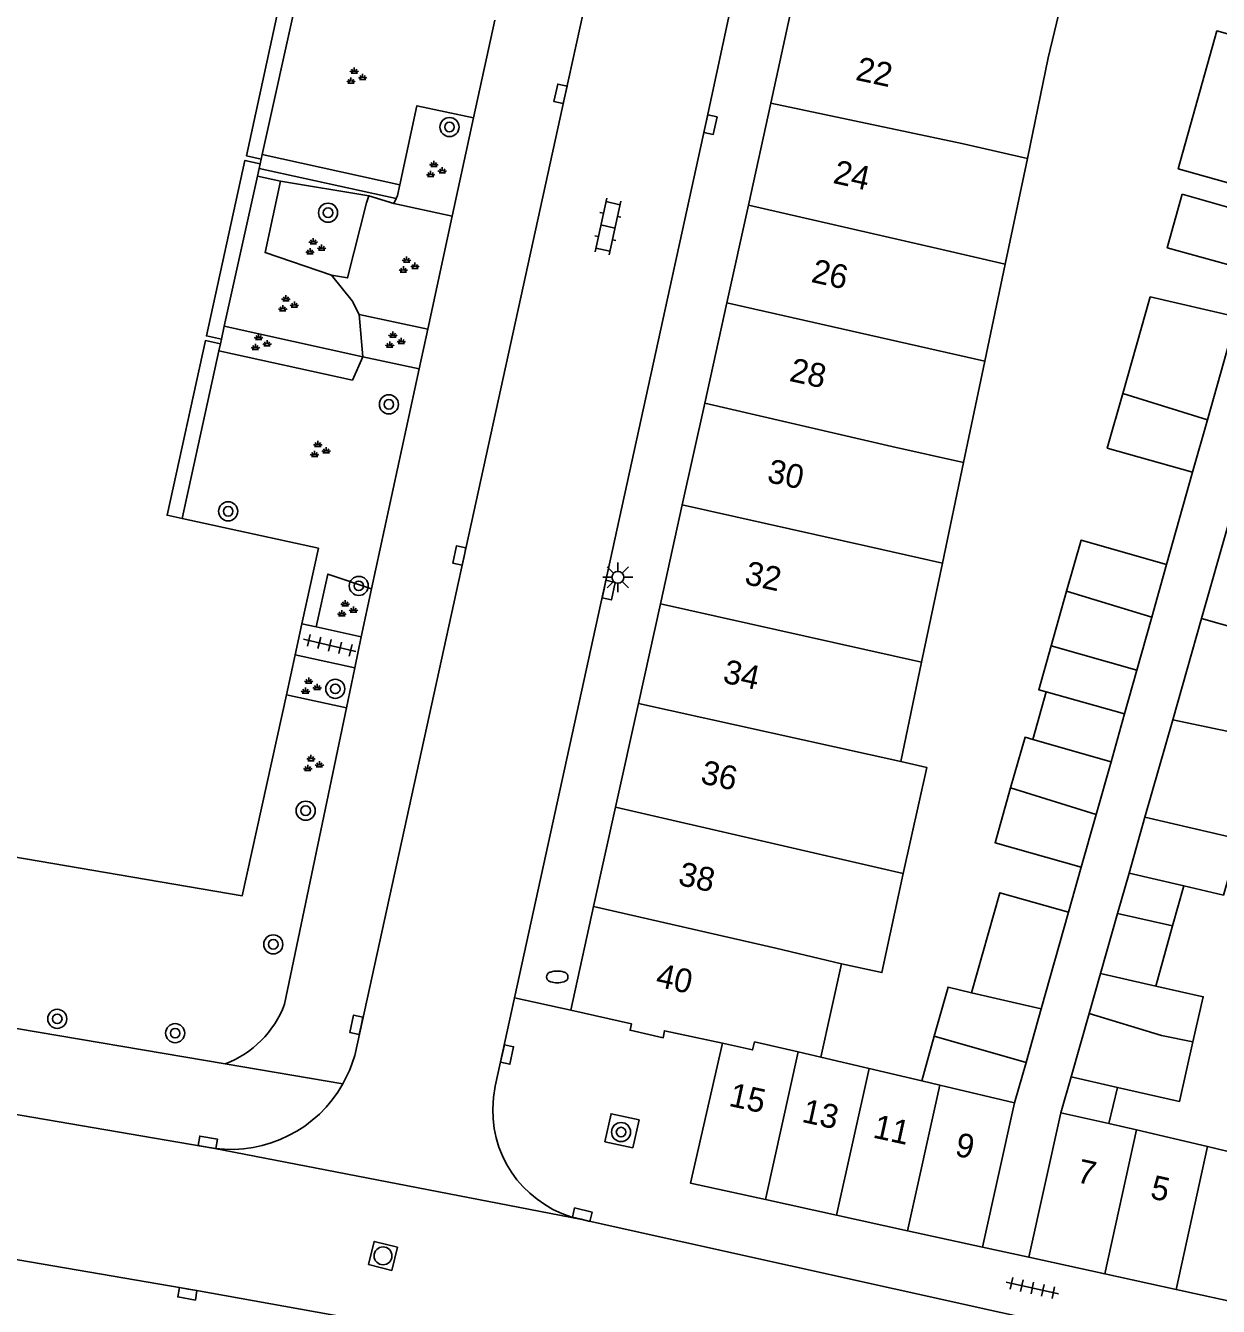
# Model space of a CAD drawing. Extents: x 131000 to 133014, y 396499 to 399001.
# Drawn here: x 131639.2 to 131689.2, y 397829.6 to 397883.3 of the extents above; entities that cross this region are included whole.
import ezdxf

# ---------------------------------------------------------------- set-up
doc = ezdxf.new("R2010")
doc.units = 0
for name, color, linetype in [('gg-afsc-erfafscheiding', 7, 'Continuous'), ('gg-anno-huisnummerreeks BGT', 7, 'Continuous'), ('gg-bbg-bijgebouw', 7, 'Continuous'), ('gg-bbg-gedigitaliseerde bebouwing', 7, 'Continuous'), ('gg-bbg-gedigitaliseerde bijgebouw', 7, 'Continuous'), ('gg-bbg-hoofdgebouw', 7, 'Continuous'), ('gg-bbg-luifel en loopbrug', 7, 'Continuous'), ('gg-bbg-tussenscheiding', 7, 'Continuous'), ('gg-knt-verharding', 7, 'Continuous'), ('gg-knt-verharding nz', 7, 'Continuous'), ('gt-grn-groengrens', 7, 'Continuous'), ('gt-grn-weggrens', 7, 'Continuous'), ('gt-symb-boom', 7, 'Continuous'), ('gt-symb-brandkraan', 7, 'Continuous'), ('gt-symb-groenvak', 7, 'Continuous'), ('gt-symb-klinker verharding', 7, 'Continuous'), ('gt-symb-kolk', 7, 'Continuous'), ('gt-symb-lichtmast', 7, 'Continuous'), ('gt-symb-rioolschacht', 7, 'Continuous'), ('gt-symb-tegel verharding', 7, 'Continuous')]:
    doc.layers.add(name, color=color, linetype=linetype)

# ---------------------------------------------------------------- blocks, each defined once
blk = doc.blocks.new('gt0-KOLK')
at = {"layer": 'gt-symb-kolk'}
blk.add_lwpolyline([(0, 0), (0.375, 0), (0.375, 0.4), (-0.375, 0.4), (-0.375, 0), (0, 0)], dxfattribs=at)
blk = doc.blocks.new('gt0-GRVAK')
at = {"layer": 'gt-symb-groenvak'}
for p, q in [((-0.11, 0.189), (-0.228, 0.24)), ((-0.182, 0.153), (0.088, 0.153)), ((-0.091, 0.211), (-0.156, 0.322)), ((-0.047, 0.214), (-0.047, 0.393)), ((-0.004, 0.211), (0.061, 0.322)), ((0.015, 0.189), (0.133, 0.24)), ((0.262, -0.052), (0.197, 0.059)), ((0.305, -0.049), (0.305, 0.13)), ((0.349, -0.052), (0.414, 0.059)), ((-0.245, -0.228), (-0.363, -0.177)), ((-0.318, -0.264), (-0.047, -0.264)), ((-0.226, -0.206), (-0.291, -0.095)), ((-0.183, -0.203), (-0.183, -0.024)), ((-0.139, -0.206), (-0.074, -0.095)), ((-0.12, -0.228), (-0.002, -0.177)), ((0.243, -0.074), (0.125, -0.023)), ((0.17, -0.11), (0.441, -0.11)), ((0.368, -0.074), (0.486, -0.023))]:
    blk.add_line(p, q, dxfattribs=at)
blk = doc.blocks.new('gt0-KL1')
at = {"layer": 'gt-symb-klinker verharding'}
for p, q in [((-1.15, 0.3), (1.15, 0.3)), ((-1, -0.3), (-1, 0.3)), ((-0.5, 0.3), (-0.5, 0.45)), ((0, -0.3), (0, 0.3)), ((0.5, 0.3), (0.5, 0.45)), ((1, -0.3), (1, 0.3)), ((-1.15, -0.3), (1.15, -0.3)), ((-0.5, -0.45), (-0.5, -0.3)), ((0.5, -0.45), (0.5, -0.3))]:
    blk.add_line(p, q, dxfattribs=at)
blk = doc.blocks.new('gt0-LMAST')
at = {"layer": 'gt-symb-lichtmast'}
for p, q in [((-0.005, 0.246), (-0.005, 0.621)), ((-0.182, 0.173), (-0.447, 0.438)), ((0.172, 0.173), (0.437, 0.438)), ((-0.255, -0.004), (-0.63, -0.004)), ((-0.182, -0.181), (-0.447, -0.446)), ((-0.005, -0.254), (-0.005, -0.629)), ((0.437, -0.446), (0.172, -0.181)), ((0.245, -0.004), (0.62, -0.004))]:
    blk.add_line(p, q, dxfattribs=at)
blk.add_circle((-0.005, -0.004), 0.25, dxfattribs=at)
blk = doc.blocks.new('gt0-BOOM')
at = {"layer": 'gt-symb-boom'}
for radius in [0.4, 0.2]:
    blk.add_circle((0, 0), radius, dxfattribs=at)
blk = doc.blocks.new('gt0-RS')
at = {"layer": 'gt-symb-rioolschacht'}
blk.add_lwpolyline([(-0.5, -0.5), (0.5, -0.5), (0.5, 0.5), (-0.5, 0.5)], close=True, dxfattribs=at)
blk.add_circle((0, 0), 0.375, dxfattribs=at)
blk = doc.blocks.new('gt0-BR')
at = {"layer": 'gt-symb-brandkraan'}
for centre, radius, start, end in [((-0.244, 0), 0.206, 107.5669, 252.4331), ((0.599, -2.664), 3, 106.892, 107.5669), ((0, -0.691), 0.938, 73.108, 106.892), ((-0.599, -2.664), 3, 72.4331, 73.108), ((0.244, 0), 0.206, 287.567, 72.4331), ((0.599, 2.664), 3, 252.4331, 253.108), ((0, 0.691), 0.938, 253.108, 286.8921), ((-0.599, 2.664), 3, 286.8921, 287.567)]:
    blk.add_arc(centre, radius, start, end, dxfattribs=at)
blk = doc.blocks.new('gt0-TEG1')
at = {"layer": 'gt-symb-tegel verharding'}
for p, q in [((-1.125, 0), (1.125, 0)), ((-0.9, -0.25), (-0.9, 0.25)), ((-0.45, -0.25), (-0.45, 0.25)), ((0, -0.25), (0, 0.25)), ((0.45, -0.25), (0.45, 0.25)), ((0.9, -0.25), (0.9, 0.25))]:
    blk.add_line(p, q, dxfattribs=at)

msp = doc.modelspace()

# ---------------------------------------------------------------- linework, layer by layer
at = {"layer": 'gg-afsc-erfafscheiding'}
for p, q in [((131687.07, 397860.669), (131688.161, 397864.536)), ((131682.961, 397846.104), (131683.486, 397847.984))]:
    msp.add_line(p, q, dxfattribs=at)
at = {"layer": 'gg-bbg-bijgebouw'}
for p, q in [((131682.961, 397846.104), (131681.817, 397842.048)), ((131684.299, 397843.529), (131683.822, 397841.853)), ((131681.184, 397839.806), (131681.817, 397842.048)), ((131683.822, 397841.853), (131683.066, 397839.196)), ((131680.696, 397838.116), (131679.35, 397832.06)), ((131682.639, 397837.696), (131681.3, 397831.64)), ((131670.257, 397834.058), (131673.236, 397833.404)), ((131673.236, 397833.404), (131676.215, 397832.749)), ((131679.35, 397832.06), (131676.215, 397832.749)), ((131681.3, 397831.64), (131684.476, 397830.943)), ((131687.465, 397830.287), (131684.476, 397830.943)), ((131690.425, 397829.638), (131687.465, 397830.287))]:
    msp.add_line(p, q, dxfattribs=at)
for points in [[(131678.888, 397842.717), (131680.074, 397846.918), (131682.961, 397846.104)], [(131668.45, 397840.61), (131667.11, 397834.75), (131670.257, 397834.058)]]:
    msp.add_lwpolyline(points, dxfattribs=at)
at = {"layer": 'gg-bbg-gedigitaliseerde bebouwing'}
for p, q in [((131681.233, 397877.684), (131682.107, 397881.911)), ((131681.233, 397877.684), (131680.304, 397873.258)), ((131680.304, 397873.258), (131679.452, 397869.201)), ((131679.452, 397869.201), (131678.558, 397864.941)), ((131678.558, 397864.941), (131677.674, 397860.731)), ((131677.674, 397860.731), (131676.802, 397856.58)), ((131676.802, 397856.58), (131675.927, 397852.41)), ((131673.444, 397843.938), (131672.582, 397840.021))]:
    msp.add_line(p, q, dxfattribs=at)
for points in [[(131676.024, 397847.726), (131677.018, 397852.166), (131675.927, 397852.41)], [(131676.024, 397847.726), (131675.133, 397843.566), (131673.444, 397843.938)]]:
    msp.add_lwpolyline(points, dxfattribs=at)
at = {"layer": 'gg-bbg-gedigitaliseerde bijgebouw'}
for p, q in [((131690.001, 397871.059), (131688.782, 397866.739)), ((131688.782, 397866.739), (131688.161, 397864.536)), ((131689.661, 397862.375), (131688.533, 397858.409)), ((131687.07, 397860.669), (131686.447, 397858.46)), ((131682.227, 397857.264), (131682.879, 397859.558)), ((131686.447, 397858.46), (131685.821, 397856.242)), ((131687.325, 397854.163), (131688.533, 397858.409)), ((131685.821, 397856.242), (131682.227, 397857.264)), ((131687.325, 397854.163), (131686.163, 397850.079)), ((131684.74, 397852.409), (131681.465, 397853.341)), ((131684.116, 397850.196), (131684.74, 397852.409)), ((131683.486, 397847.984), (131684.116, 397850.196)), ((131685.495, 397847.731), (131686.163, 397850.079)), ((131687.787, 397847.203), (131685.495, 397847.731)), ((131686.618, 397843.006), (131684.299, 397843.529)), ((131681.184, 397839.806), (131677.328, 397840.899)), ((131674.6, 397839.545), (131672.582, 397840.021)), ((131676.808, 397839.027), (131674.6, 397839.545)), ((131677.568, 397838.849), (131676.808, 397839.027)), ((131680.696, 397838.116), (131677.568, 397838.849)), ((131683.066, 397839.196), (131685.006, 397838.757)), ((131682.639, 397837.696), (131684.655, 397837.239)), ((131685.812, 397836.978), (131684.655, 397837.239)), ((131688.791, 397836.281), (131685.812, 397836.978)), ((131690.984, 397835.744), (131688.791, 397836.281))]:
    msp.add_line(p, q, dxfattribs=at)
for points in [[(131690.546, 397872.991), (131687.096, 397873.948), (131687.719, 397876.192)], [(131690.001, 397871.059), (131686.386, 397871.884), (131685.233, 397867.833)], [(131688.161, 397864.536), (131684.585, 397865.553), (131685.233, 397867.833)], [(131687.07, 397860.669), (131683.486, 397861.688), (131682.879, 397859.558)], [(131681.465, 397853.341), (131681.138, 397853.434), (131680.532, 397851.306)], [(131680.532, 397851.306), (131679.879, 397849.01), (131683.486, 397847.984)], [(131690.119, 397849.166), (131689.452, 397846.819), (131687.787, 397847.203)], [(131677.328, 397840.899), (131677.912, 397842.961), (131678.888, 397842.717)], [(131688.176, 397840.669), (131688.603, 397842.558), (131686.618, 397843.006)], [(131685.006, 397838.757), (131687.611, 397838.168), (131688.176, 397840.669)]]:
    msp.add_lwpolyline(points, dxfattribs=at)
at = {"layer": 'gg-bbg-hoofdgebouw'}
for p, q in [((131683.211, 397886.528), (131682.107, 397881.911)), ((131671.442, 397884.447), (131670.483, 397880.003)), ((131670.483, 397880.003), (131669.54, 397875.733)), ((131649.077, 397877.469), (131649.12, 397877.664)), ((131669.54, 397875.733), (131668.635, 397871.636)), ((131668.635, 397871.636), (131667.709, 397867.439)), ((131647.405, 397869.918), (131647.448, 397870.113)), ((131667.709, 397867.439), (131666.765, 397863.167)), ((131666.765, 397863.167), (131665.85, 397859.02)), ((131651.52, 397861.35), (131645.805, 397862.599)), ((131651.52, 397861.35), (131650.825, 397858.188)), ((131665.85, 397859.02), (131664.929, 397854.849)), ((131650.539, 397856.886), (131650.825, 397858.188)), ((131650.171, 397855.214), (131650.539, 397856.886)), ((131664.929, 397854.849), (131663.97, 397850.505)), ((131663.97, 397850.505), (131663.049, 397846.334)), ((131663.049, 397846.334), (131662.09, 397841.99))]:
    msp.add_line(p, q, dxfattribs=at)
for points in [[(131649.12, 397877.664), (131648.495, 397877.801), (131650.088, 397885.149), (131650.741, 397885.006)], [(131649.077, 397877.469), (131648.434, 397877.61), (131646.819, 397870.251), (131647.448, 397870.113)], [(131645.805, 397862.599), (131645.17, 397862.738), (131646.776, 397870.056), (131647.405, 397869.918)], [(131635.214, 397849.015), (131648.32, 397846.79), (131650.171, 397855.214)], [(131662.09, 397841.99), (131664.64, 397841.42), (131664.58, 397841.15), (131665.97, 397840.84), (131666.02, 397841.13), (131668.45, 397840.61)]]:
    msp.add_lwpolyline(points, dxfattribs=at)
at = {"layer": 'gg-bbg-luifel en loopbrug'}
for p, q in [((131685.303, 397854.407), (131685.821, 397856.242)), ((131682.026, 397855.331), (131681.465, 397853.341)), ((131682.026, 397855.331), (131685.303, 397854.407)), ((131684.74, 397852.409), (131685.303, 397854.407)), ((131685.017, 397846.051), (131685.495, 397847.731)), ((131687.321, 397845.531), (131687.787, 397847.203)), ((131685.017, 397846.051), (131684.299, 397843.529)), ((131685.017, 397846.051), (131687.321, 397845.531)), ((131686.618, 397843.006), (131687.321, 397845.531)), ((131677.328, 397840.899), (131676.808, 397839.027)), ((131681.184, 397839.806), (131680.696, 397838.116)), ((131683.066, 397839.196), (131682.639, 397837.696)), ((131685.006, 397838.757), (131684.655, 397837.239))]:
    msp.add_line(p, q, dxfattribs=at)
for points in [[(131692.934, 397881.981), (131689.179, 397883.033), (131687.559, 397877.256), (131691.437, 397876.169)], [(131682.227, 397857.264), (131681.707, 397855.421), (131682.026, 397855.331)]]:
    msp.add_lwpolyline(points, dxfattribs=at)
at = {"layer": 'gg-bbg-tussenscheiding'}
for p, q in [((131670.483, 397880.003), (131678.489, 397878.32)), ((131678.489, 397878.32), (131681.233, 397877.684)), ((131691.167, 397875.206), (131687.719, 397876.192)), ((131669.54, 397875.733), (131677.47, 397873.921)), ((131677.47, 397873.921), (131680.304, 397873.258)), ((131668.635, 397871.636), (131679.452, 397869.201)), ((131688.782, 397866.739), (131685.233, 397867.833)), ((131667.709, 397867.439), (131675.547, 397865.624)), ((131675.547, 397865.624), (131678.558, 397864.941)), ((131666.765, 397863.167), (131674.573, 397861.423)), ((131674.573, 397861.423), (131677.674, 397860.731)), ((131686.447, 397858.46), (131682.879, 397859.558)), ((131665.85, 397859.02), (131676.802, 397856.58)), ((131664.929, 397854.849), (131675.927, 397852.41)), ((131687.325, 397854.163), (131691.304, 397853.334)), ((131684.116, 397850.196), (131680.532, 397851.306)), ((131663.97, 397850.505), (131676.024, 397847.726)), ((131690.119, 397849.166), (131686.163, 397850.079)), ((131663.049, 397846.334), (131670.687, 397844.59)), ((131670.687, 397844.59), (131673.444, 397843.938)), ((131678.888, 397842.717), (131681.817, 397842.048)), ((131669.793, 397840.671), (131671.63, 397840.241)), ((131670.257, 397834.058), (131671.63, 397840.241)), ((131671.63, 397840.241), (131672.582, 397840.021)), ((131673.236, 397833.404), (131674.6, 397839.545)), ((131676.215, 397832.749), (131677.568, 397838.849)), ((131685.812, 397836.978), (131684.476, 397830.943)), ((131688.791, 397836.281), (131687.465, 397830.287))]:
    msp.add_line(p, q, dxfattribs=at)
for points in [[(131688.533, 397858.409), (131691.982, 397857.434), (131692.442, 397857.336)], [(131688.176, 397840.669), (131686.856, 397840.934), (131683.822, 397841.853)], [(131668.45, 397840.61), (131669.718, 397840.326), (131669.793, 397840.671)]]:
    msp.add_lwpolyline(points, dxfattribs=at)
at = {"layer": 'gg-knt-verharding'}
for p, q in [((131650.675, 397884.709), (131649.163, 397877.859)), ((131658.018, 397879.387), (131658.904, 397883.482)), ((131658.018, 397879.387), (131657.127, 397875.27)), ((131659.74, 397842.515), (131667.756, 397879.149)), ((131649.077, 397877.469), (131649.034, 397877.274)), ((131649.163, 397877.859), (131649.12, 397877.664)), ((131648.962, 397876.95), (131647.57, 397870.666)), ((131649.034, 397877.274), (131648.962, 397876.95)), ((131657.127, 397875.27), (131656.1, 397870.529)), ((131647.57, 397870.666), (131647.448, 397870.113)), ((131656.1, 397870.529), (131655.74, 397868.868)), ((131647.341, 397869.627), (131645.805, 397862.599)), ((131647.405, 397869.918), (131647.341, 397869.627)), ((131655.74, 397868.868), (131653.744, 397859.647)), ((131653.744, 397859.647), (131653.31, 397857.642)), ((131651.419, 397858.057), (131650.825, 397858.188)), ((131653.31, 397857.642), (131651.419, 397858.057)), ((131653.036, 397856.337), (131650.539, 397856.886)), ((131653.036, 397856.337), (131652.686, 397854.662)), ((131652.686, 397854.662), (131650.089, 397842.239)), ((131586.228, 397846.625), (131647.17, 397836.2)), ((131634.219, 397842.004), (131647.6, 397839.74)), ((131689.074, 397827.347), (131662.49, 397833.23))]:
    msp.add_line(p, q, dxfattribs=at)
for points in [[(131661.856, 397880.354), (131664.011, 397890.143), (131665.009, 397889.956)], [(131668.904, 397889.177), (131669.847, 397888.906), (131667.756, 397879.149)], [(131652.543, 397838.905), (131652.827, 397839.487), (131653.039, 397840.098), (131661.856, 397880.354)], [(131658.821, 397837.844), (131658.85, 397838.329), (131658.929, 397838.808), (131659.74, 397842.515)], [(131686.044, 397821.835), (131655.2, 397828.66), (131646.33, 397830.26), (131585.008, 397840.759)], [(131663.516, 397836.482), (131663.783, 397837.652), (131664.956, 397837.398), (131664.689, 397836.227), (131663.516, 397836.482)]]:
    msp.add_lwpolyline(points, dxfattribs=at)
for centre, radius, start, end in [((131646.117, 397843.707), 4.235, 290.5052, 339.7245), ((131647.84, 397841.558), 5.4, 262.8737, 330.5716), ((131663.507, 397837.805), 4.686, 179.5171, 257.4656)]:
    msp.add_arc(centre, radius, start, end, dxfattribs=at)
at = {"layer": 'gg-knt-verharding nz'}
msp.add_line((131653.036, 397856.337), (131653.31, 397857.642), dxfattribs=at)
at = {"layer": 'gt-grn-groengrens'}
for p, q in [((131654.924, 397876.589), (131649.163, 397877.859)), ((131649.924, 397876.737), (131648.962, 397876.95)), ((131654.768, 397876.009), (131649.034, 397877.274)), ((131653.623, 397876.123), (131649.924, 397876.737)), ((131653.623, 397876.123), (131654.676, 397875.801)), ((131654.676, 397875.801), (131654.768, 397876.009)), ((131654.676, 397875.801), (131657.127, 397875.27)), ((131653.372, 397869.381), (131653.228, 397871.151)), ((131653.228, 397871.151), (131656.1, 397870.529)), ((131647.57, 397870.666), (131653.372, 397869.381)), ((131653.372, 397869.381), (131655.74, 397868.868)), ((131652.686, 397854.662), (131650.171, 397855.214))]:
    msp.add_line(p, q, dxfattribs=at)
for points in [[(131654.924, 397876.589), (131655.645, 397879.901), (131658.018, 397879.387)], [(131649.924, 397876.737), (131649.28, 397873.744), (131652.063, 397872.805)], [(131654.924, 397876.589), (131654.827, 397876.144), (131654.768, 397876.009)], [(131652.063, 397872.805), (131652.735, 397872.68), (131653.531, 397875.829), (131653.623, 397876.123)], [(131653.228, 397871.151), (131652.932, 397871.721), (131652.063, 397872.805)], [(131653.372, 397869.381), (131652.939, 397868.403), (131647.341, 397869.627)], [(131653.744, 397859.647), (131651.905, 397860.269), (131651.419, 397858.057)]]:
    msp.add_lwpolyline(points, dxfattribs=at)
at = {"layer": 'gt-grn-weggrens'}
for p, q in [((131659.74, 397842.515), (131662.09, 397841.99)), ((131647.6, 397839.74), (131652.543, 397838.905)), ((131647.17, 397836.2), (131662.49, 397833.23)), ((131679.35, 397832.06), (131681.3, 397831.64))]:
    msp.add_line(p, q, dxfattribs=at)

# ---------------------------------------------------------------- block references
at = {"layer": 'gt-symb-boom'}
for p in [(131657.009, 397879.007), (131651.919, 397875.417), (131654.469, 397867.385), (131647.732, 397862.901), (131653.207, 397859.776), (131652.222, 397855.46), (131650.981, 397850.354), (131649.623, 397844.752), (131640.568, 397841.631), (131645.51, 397841.03), (131664.202, 397836.885)]:
    msp.add_blockref('gt0-BOOM', p, dxfattribs=at)
at = {"layer": 'gt-symb-brandkraan'}
msp.add_blockref('gt0-BR', (131661.527, 397843.387), dxfattribs=at)
at = {"layer": 'gt-symb-groenvak'}
for p in [(131653.064, 397881.112), (131656.403, 397877.2), (131651.346, 397873.956), (131655.258, 397873.193), (131650.201, 397871.571), (131649.056, 397869.949), (131654.686, 397870.044), (131651.537, 397865.464), (131652.682, 397858.785), (131651.155, 397855.541), (131651.251, 397852.297)]:
    msp.add_blockref('gt0-GRVAK', p, dxfattribs=at)
at = {"layer": 'gt-symb-klinker verharding', "rotation": 77.64517308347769}
msp.add_blockref('gt0-KL1', (131663.65, 397874.839), dxfattribs=at)
at = {"layer": 'gt-symb-kolk'}
for p, rotation in [((131661.856, 397880.354), 77.64517308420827), ((131667.756, 397879.149), -102.41077471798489), ((131657.62, 397861.007), 78.04935273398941), ((131663.487, 397859.643), -102.4107747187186), ((131653.307, 397841.339), 78.17329607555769), ((131659.23, 397840.176), -102.11876033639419), ((131646.845, 397836.257), -9.613025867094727), ((131662.527, 397833.229), -13.355340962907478), ((131646.055, 397830.305), 170.2078537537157)]:
    msp.add_blockref('gt0-KOLK', p, dxfattribs=dict(at, rotation=rotation))
at = {"layer": 'gt-symb-lichtmast'}
msp.add_blockref('gt0-LMAST', (131664.072, 397860.139), dxfattribs=at)
at = {"layer": 'gt-symb-rioolschacht', "rotation": -13.939014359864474}
msp.add_blockref('gt0-RS', (131654.223, 397831.696), dxfattribs=at)
at = {"layer": 'gt-symb-tegel verharding'}
for p, rotation in [((131651.99, 397857.284), -13.411071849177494), ((131681.443, 397830.349), -12.479071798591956)]:
    msp.add_blockref('gt0-TEG1', p, dxfattribs=dict(at, rotation=rotation))

# ---------------------------------------------------------------- texts
at = {"layer": 'gg-anno-huisnummerreeks BGT'}
for s, rotation, p in [('22', 347.8, (131673.993, 397880.989)), ('24', 347.5, (131673.046, 397876.667)), ('26', 347.5, (131672.13, 397872.519)), ('28', 347.6, (131671.216, 397868.372)), ('30', 347.5, (131670.28, 397864.137)), ('32', 347.6, (131669.337, 397859.861)), ('34', 347.5, (131668.425, 397855.734)), ('36', 347.5, (131667.492, 397851.512)), ('38', 347.5, (131666.552, 397847.254)), ('40', 347.5, (131665.612, 397842.997)), ('15', 347.6, (131668.677, 397837.99)), ('13', 347.6, (131671.738, 397837.317)), ('11', 347.6, (131674.718, 397836.662)), ('9', 347.6, (131678.155, 397835.906)), ('7', 347.6, (131683.259, 397834.794)), ('5', 347.6, (131686.342, 397834.117))]:
    msp.add_text(s, height=1, rotation=rotation, dxfattribs=at).set_placement(p)

doc.saveas('drawing.dxf')
